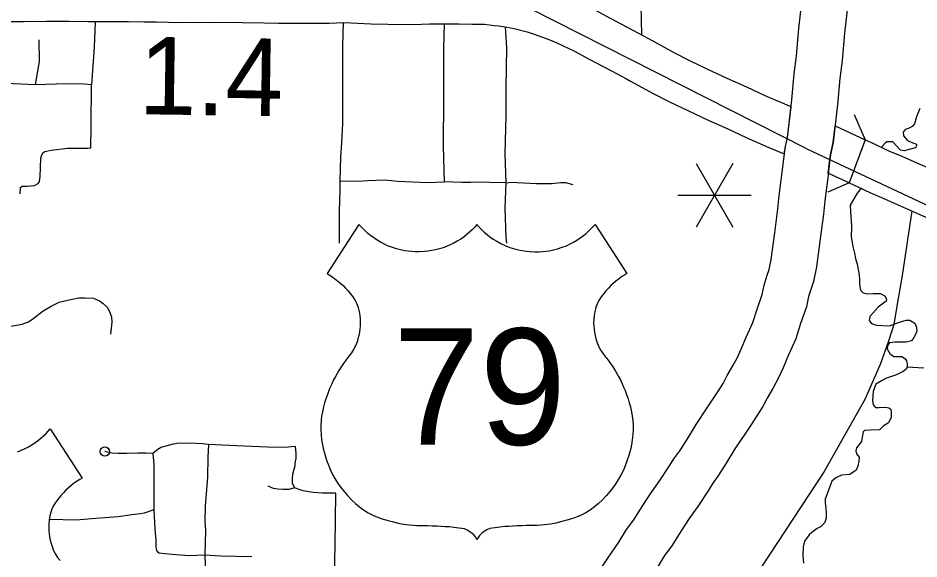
# Model space of a CAD drawing. Extents: x 61396 to 64680, y 55472 to 57605.
# Drawn here: x 62889.2 to 63042.5, y 55932.5 to 56024.7 of the extents above; entities that cross this region are included whole.
import ezdxf

# ---------------------------------------------------------------- set-up
doc = ezdxf.new("R2010")
doc.units = 0
for name, color, linetype in [('15', 7, 'Continuous'), ('22', 7, 'Continuous'), ('33', 7, 'Continuous'), ('35', 7, 'Continuous'), ('37', 7, 'Continuous'), ('48', 7, 'Continuous'), ('6', 7, 'Continuous'), ('Default', 7, 'Continuous'), ('R_Draft', 7, 'Continuous')]:
    doc.layers.add(name, color=color, linetype=linetype)

msp = doc.modelspace()

# ---------------------------------------------------------------- linework, layer by layer
at = {"layer": '15'}
msp.add_line((63033.34, 56003.93), (63030.62, 55996.58), dxfattribs=at)
for points in [[(63020.11, 56004.32), (63020.83, 56010.73), (63021.26, 56015.16), (63021.61, 56018.21), (63022.01, 56022.88), (63022.61, 56027.91), (63022.91, 56030.71), (63023.29, 56034.3), (63023.72, 56037.56), (63024.01, 56040.31)], [(63031.77, 56039.41), (63031.48, 56036.64), (63031.05, 56033.37), (63030.68, 56029.89), (63030.38, 56027.04), (63029.79, 56022.09), (63029.38, 56017.43), (63029.03, 56014.34), (63028.6, 56009.92), (63027.88, 56003.46)], [(63020.7, 56009.53), (63020.04, 56009.81), (63016.32, 56011.43), (63013.16, 56012.91), (63009.85, 56014.37), (63006.46, 56015.96), (63003.47, 56017.39), (63000.93, 56018.69), (62997.12, 56020.79), (62996.4, 56021.17), (62993.83, 56022.55), (62990.01, 56024.58), (62987.26, 56026.03)], [(62885.78, 56024.08), (62890.24, 56024.08), (62893.96, 56024.1), (62897.85, 56024.1), (62901.19, 56024.06), (62903.37, 56024.04), (62905.11, 56024.04), (62907.98, 56024.04), (62910.63, 56024.02), (62912.74, 56024), (62916.84, 56023.91), (62919.71, 56023.93), (62922.67, 56023.91), (62926.01, 56023.95), (62927.33, 56023.89), (62931.08, 56023.83), (62933.51, 56023.81), (62935.72, 56023.78), (62938.24, 56023.76), (62942.12, 56023.78), (62944.61, 56023.9), (62949.27, 56023.66), (62952.1, 56023.6), (62956.45, 56023.56), (62959.21, 56023.68), (62961.58, 56023.66), (62964.24, 56023.66), (62966.5, 56023.6), (62968.54, 56023.6), (62970.22, 56023.41), (62970.93, 56023.32), (62971.7, 56023.19), (62973.59, 56022.9), (62975.83, 56022.3), (62977.17, 56021.87), (62979.48, 56021.02), (62980.86, 56020.44), (62983.74, 56019.05), (62986.35, 56017.67), (62990.16, 56015.65), (62992.73, 56014.28), (62993.4, 56013.92), (62997.26, 56011.79), (63000, 56010.39), (63003.12, 56008.9), (63006.61, 56007.26), (63009.93, 56005.8), (63013.09, 56004.32), (63016.95, 56002.63), (63019.55, 56001.53), (63019.75, 56002.8), (63020.11, 56004.32), (63020.7, 56009.53)], [(63027.04, 55998.23), (63027.26, 56000.15), (63027.44, 56001.38), (63027.88, 56003.46), (63028.2, 56006.31), (63031.6, 56004.73), (63033.34, 56003.93)], [(62988.08, 55930.44), (62989.54, 55932.66), (62991.4, 55935.4), (62992.72, 55937.54), (62993.96, 55939.19), (62994.99, 55940.87), (62996.13, 55942.61), (62997.02, 55943.96), (62998.37, 55945.9), (63000.05, 55948.41), (63000.79, 55949.59), (63001.76, 55950.98), (63002.9, 55952.73), (63004.56, 55955.46), (63006.43, 55958.28), (63007.32, 55959.62), (63008.23, 55960.99), (63009.13, 55962.42), (63009.86, 55963.79), (63010.82, 55965.4), (63011.58, 55966.83), (63012.19, 55968.17), (63013.12, 55970.41), (63014.22, 55972.83), (63014.92, 55975.07), (63015.79, 55977.57), (63016.12, 55979.14), (63016.64, 55980.87), (63016.99, 55981.86), (63017.32, 55983.56), (63017.93, 55988.09), (63018.47, 55992.16), (63018.71, 55994.41), (63019.19, 55998.35), (63019.51, 56001.14), (63019.75, 56002.8), (63020.11, 56004.32)], [(63027.88, 56003.46), (63027.44, 56001.38), (63027.26, 56000.15), (63026.95, 55997.43), (63026.47, 55993.52), (63026.23, 55991.23), (63025.67, 55987.05), (63025.04, 55982.29), (63024.55, 55979.79), (63024.07, 55978.44), (63023.7, 55977.21), (63023.34, 55975.48), (63022.34, 55972.62), (63021.53, 55970.03), (63020.29, 55967.29), (63019.36, 55965.06), (63018.59, 55963.37), (63017.63, 55961.57), (63016.67, 55959.94), (63015.88, 55958.49), (63014.79, 55956.76), (63013.84, 55955.3), (63012.94, 55953.96), (63011.16, 55951.27), (63009.52, 55948.57), (63008.24, 55946.61), (63007.29, 55945.25), (63006.59, 55944.15), (63004.82, 55941.5), (63003.49, 55939.58), (63002.66, 55938.32), (63001.59, 55936.69), (63000.42, 55934.79), (62999.18, 55933.14), (62997.96, 55931.15)], [(63033.34, 56003.93), (63034.65, 56003.33), (63037.29, 56002.05), (63039.17, 56001.28), (63048.31, 55997.25)], [(63030.62, 55996.58), (63028.32, 55997.64), (63027.04, 55998.23)], [(63030.62, 55996.58), (63031.32, 55996.26), (63034.11, 55994.92), (63036.11, 55994.09), (63040.21, 55992.28), (63045.59, 55989.9)]]:
    msp.add_lwpolyline(points, dxfattribs=at)
at = {"layer": '22'}
for points in [[(62967.26, 55989.48), (62966.85, 55989.01), (62966.46, 55988.61), (62966.01, 55988.19), (62965.53, 55987.78), (62965.07, 55987.42), (62964.5, 55987.02), (62963.9, 55986.65), (62963.21, 55986.27), (62962.33, 55985.86), (62961.66, 55985.6), (62960.9, 55985.35), (62960.21, 55985.17), (62959.57, 55985.04), (62958.89, 55984.94), (62958.27, 55984.87), (62957.42, 55984.83), (62956.73, 55984.84), (62956.13, 55984.88), (62955.55, 55984.94), (62954.97, 55985.03), (62954.24, 55985.18), (62953.57, 55985.35), (62952.75, 55985.62), (62952.05, 55985.89), (62951.42, 55986.18), (62950.84, 55986.49), (62950.3, 55986.8), (62949.7, 55987.2), (62949.16, 55987.6), (62948.68, 55987.98), (62948.29, 55988.34), (62947.88, 55988.73), (62947.48, 55989.15), (62947.16, 55989.52), (62941.75, 55981.16), (62942.13, 55980.93), (62942.59, 55980.62), (62943.03, 55980.32), (62943.61, 55979.86), (62944.08, 55979.46), (62944.49, 55979.08), (62944.9, 55978.65), (62945.33, 55978.18), (62945.64, 55977.81), (62945.95, 55977.41), (62946.25, 55976.98), (62946.55, 55976.53), (62946.83, 55976), (62947.04, 55975.35), (62947.2, 55974.7), (62947.32, 55974.01), (62947.38, 55973.37), (62947.41, 55972.75), (62947.39, 55972.17), (62947.35, 55971.71), (62947.27, 55971.14), (62947.17, 55970.6), (62947.02, 55970.02), (62946.86, 55969.51), (62946.63, 55968.94), (62946.28, 55968.2), (62945.92, 55967.62), (62945.49, 55967.1), (62944.96, 55966.42), (62944.53, 55965.83), (62944.13, 55965.23), (62943.76, 55964.65), (62943.45, 55964.12), (62943.18, 55963.63), (62942.87, 55963.04), (62942.55, 55962.36), (62942.25, 55961.7), (62942.05, 55961.2), (62941.81, 55960.56), (62941.55, 55959.78), (62941.34, 55959.14), (62941.14, 55958.43), (62940.96, 55957.61), (62940.84, 55956.88), (62940.75, 55956.11), (62940.7, 55955.28), (62940.7, 55954.5), (62940.73, 55953.74), (62940.83, 55952.84), (62940.97, 55951.99), (62941.11, 55951.34), (62941.25, 55950.78), (62941.44, 55950.14), (62941.69, 55949.35), (62942.04, 55948.38), (62942.35, 55947.68), (62942.71, 55946.95), (62943.1, 55946.23), (62943.61, 55945.41), (62944.14, 55944.65), (62944.65, 55944), (62945.22, 55943.32), (62945.97, 55942.55), (62946.61, 55941.96), (62947.26, 55941.41)], [(62967.26, 55989.48), (62967.68, 55989.01), (62968.07, 55988.61), (62968.51, 55988.19), (62969, 55987.78), (62969.46, 55987.42), (62970.03, 55987.02), (62970.63, 55986.65), (62971.32, 55986.27), (62972.2, 55985.86), (62972.87, 55985.6), (62973.63, 55985.35), (62974.32, 55985.17), (62974.96, 55985.04), (62975.64, 55984.94), (62976.26, 55984.87), (62977.11, 55984.83), (62977.8, 55984.84), (62978.4, 55984.88), (62978.98, 55984.94), (62979.55, 55985.03), (62980.28, 55985.18), (62980.96, 55985.35), (62981.78, 55985.62), (62982.48, 55985.89), (62983.11, 55986.18), (62983.69, 55986.49), (62984.23, 55986.8), (62984.82, 55987.2), (62985.37, 55987.6), (62985.84, 55987.98), (62986.24, 55988.34), (62986.65, 55988.73), (62987.05, 55989.15), (62987.37, 55989.52), (62992.78, 55981.16), (62992.4, 55980.93), (62991.93, 55980.62), (62991.5, 55980.32), (62990.92, 55979.86), (62990.45, 55979.46), (62990.04, 55979.08), (62989.62, 55978.65), (62989.19, 55978.18), (62988.89, 55977.81), (62988.58, 55977.41), (62988.28, 55976.98), (62987.98, 55976.53), (62987.7, 55976), (62987.49, 55975.35), (62987.33, 55974.7), (62987.21, 55974.01), (62987.15, 55973.37), (62987.12, 55972.75), (62987.14, 55972.17), (62987.18, 55971.71), (62987.25, 55971.14), (62987.36, 55970.6), (62987.51, 55970.02), (62987.67, 55969.51), (62987.9, 55968.94), (62988.25, 55968.2), (62988.61, 55967.62), (62989.04, 55967.1), (62989.57, 55966.42), (62990, 55965.83), (62990.4, 55965.23), (62990.77, 55964.65), (62991.08, 55964.12), (62991.35, 55963.63), (62991.66, 55963.04), (62991.98, 55962.36), (62992.28, 55961.7), (62992.48, 55961.2), (62992.72, 55960.56), (62992.98, 55959.78), (62993.19, 55959.14), (62993.39, 55958.43), (62993.57, 55957.61), (62993.69, 55956.88), (62993.78, 55956.11), (62993.83, 55955.28), (62993.83, 55954.5), (62993.8, 55953.74), (62993.7, 55952.84), (62993.56, 55951.99), (62993.42, 55951.34), (62993.28, 55950.78), (62993.09, 55950.14), (62992.84, 55949.35), (62992.48, 55948.38), (62992.18, 55947.68), (62991.82, 55946.95), (62991.43, 55946.23), (62990.92, 55945.41), (62990.39, 55944.65), (62989.88, 55944), (62989.3, 55943.32), (62988.56, 55942.55), (62987.92, 55941.96), (62987.27, 55941.41)], [(62889.07, 55950.78), (62889.76, 55951.06), (62890.4, 55951.35), (62890.98, 55951.65), (62891.51, 55951.97), (62892.11, 55952.36), (62892.66, 55952.76), (62893.13, 55953.15), (62893.53, 55953.5), (62893.94, 55953.9), (62894.33, 55954.32), (62894.66, 55954.69), (62900.07, 55946.32), (62899.68, 55946.09), (62899.22, 55945.79), (62898.78, 55945.48), (62898.2, 55945.03), (62897.74, 55944.63), (62897.33, 55944.24), (62896.91, 55943.82), (62896.48, 55943.34), (62896.17, 55942.97), (62895.87, 55942.58), (62895.56, 55942.15), (62895.26, 55941.7), (62894.98, 55941.16), (62894.77, 55940.51), (62894.61, 55939.87), (62894.5, 55939.18), (62894.43, 55938.53), (62894.41, 55937.91), (62894.42, 55937.34), (62894.46, 55936.87), (62894.54, 55936.3), (62894.65, 55935.76), (62894.79, 55935.19), (62894.96, 55934.68), (62895.18, 55934.11), (62895.53, 55933.37), (62895.89, 55932.79), (62896.33, 55932.27)], [(62947.26, 55941.41), (62947.94, 55940.9), (62948.75, 55940.37), (62949.78, 55939.91), (62950.97, 55939.45), (62951.95, 55939.13), (62952.83, 55938.89), (62953.83, 55938.66), (62954.76, 55938.49), (62955.76, 55938.35), (62957.03, 55938.24), (62958, 55938.21), (62958.82, 55938.21), (62959.63, 55938.2), (62960.43, 55938.18), (62961.2, 55938.14), (62961.86, 55938.09), (62962.52, 55938.04), (62963.36, 55937.95), (62964.18, 55937.85), (62964.68, 55937.78), (62965.08, 55937.7), (62965.58, 55937.5), (62965.86, 55937.34), (62966.1, 55937.18), (62966.44, 55936.91), (62966.76, 55936.58), (62967.03, 55936.24), (62967.26, 55935.85)], [(62987.27, 55941.41), (62986.59, 55940.9), (62985.78, 55940.37), (62984.75, 55939.91), (62983.56, 55939.45), (62982.58, 55939.13), (62981.7, 55938.89), (62980.7, 55938.66), (62979.77, 55938.49), (62978.77, 55938.35), (62977.5, 55938.24), (62976.53, 55938.21), (62975.71, 55938.21), (62974.9, 55938.2), (62974.09, 55938.18), (62973.33, 55938.14), (62972.66, 55938.09), (62972.01, 55938.04), (62971.17, 55937.95), (62970.35, 55937.85), (62969.85, 55937.78), (62969.45, 55937.7), (62968.95, 55937.5), (62968.67, 55937.34), (62968.43, 55937.18), (62968.09, 55936.91), (62967.77, 55936.58), (62967.5, 55936.24), (62967.26, 55935.85)]]:
    msp.add_lwpolyline(points, dxfattribs=at)
at = {"layer": '33'}
msp.add_line((62892.13, 56013.36), (62895.67, 56013.45), dxfattribs=at)
for points in [[(62995.24, 56038.64), (62995.29, 56034.2), (62995.16, 56026.8), (62995.27, 56021.78)], [(62902.32, 56024.05), (62902.23, 56022.48), (62902.12, 56019.71), (62901.7, 56013.28)], [(62944.52, 56023.9), (62944.38, 56019.93), (62944.36, 56014.13), (62944.36, 56010.86), (62944.36, 56006.72), (62944.21, 56003.46), (62944.07, 56000.99), (62943.93, 55996.94)], [(62961.67, 56023.66), (62961.56, 56019.6), (62961.56, 56014.66), (62961.56, 56011.04), (62961.52, 56002.85), (62961.68, 55996.75)], [(62972.09, 56023.13), (62972.11, 56022.26), (62972.27, 56019.66), (62972.16, 56012.78), (62972.16, 56008.08), (62972.03, 56001.52), (62972.15, 55996.6)], [(62892.13, 56013.36), (62892.5, 56015.24), (62892.83, 56017.27), (62892.77, 56020.94)], [(62883.19, 56013.76), (62884.85, 56013.69), (62888.41, 56013.49), (62892.13, 56013.36)], [(62901.7, 56013.28), (62900.48, 56013.41), (62895.67, 56013.45)], [(62901.57, 56002.53), (62901.6, 56006.25), (62901.7, 56013.28)], [(62889.54, 55994.73), (62889.61, 55995.8), (62889.88, 55996), (62890.75, 55996.03), (62891.98, 55996.14), (62892.62, 55996.5), (62892.85, 55996.84), (62892.95, 55997.6), (62893.08, 56000.78), (62893.22, 56001.34), (62893.45, 56001.75), (62893.75, 56001.95), (62894.82, 56002.15), (62897.59, 56002.48), (62900.97, 56002.51), (62901.57, 56002.53)], [(62943.93, 55996.94), (62946.98, 55996.9), (62948.72, 55996.97), (62951.55, 55997.12), (62953.78, 55996.9), (62958.84, 55996.67), (62961.68, 55996.75)], [(62943.93, 55996.94), (62943.94, 55995.4), (62943.84, 55991.73), (62943.8, 55989.15), (62943.8, 55986.32)], [(62972.15, 55996.6), (62969.42, 55996.66), (62967.64, 55996.72), (62966.16, 55996.63), (62964.67, 55996.66), (62961.68, 55996.75)], [(62972.15, 55996.6), (62972.03, 55992.28), (62972.15, 55987.34), (62972.27, 55986.31)], [(62972.15, 55996.6), (62973.33, 55996.72), (62974.09, 55996.63), (62977.32, 55996.45), (62979.92, 55996.48), (62981.55, 55996.66), (62982.31, 55996.66), (62982.95, 55996.45), (62983.56, 55996.28)], [(62882.21, 55971.82), (62884.46, 55971.77), (62885.98, 55971.94), (62887.59, 55972.12), (62889.87, 55972.53), (62890.94, 55972.94), (62891.68, 55973.42), (62893.46, 55974.81), (62894.81, 55975.59), (62896.15, 55976.29), (62897.89, 55976.68), (62899.54, 55977.03), (62900.58, 55976.98), (62902.03, 55976.94), (62902.11, 55976.9)], [(62902.11, 55976.9), (62903.02, 55976.51), (62903.67, 55976.07), (62904.32, 55975.42), (62904.67, 55974.77), (62905.1, 55973.77), (62905.15, 55972.86), (62904.93, 55970.82)], [(62921.59, 55952.02), (62920.57, 55952.12), (62918.49, 55952.23), (62916.26, 55952.21), (62915.36, 55952.03), (62914.32, 55951.77), (62913.49, 55951.5), (62912.75, 55951.01), (62912.11, 55950.5)], [(62921.59, 55952.02), (62921.49, 55949.85), (62921.4, 55946.45), (62921.04, 55941.54), (62920.98, 55939.03), (62921.08, 55937.4), (62920.94, 55933.22)], [(62936.35, 55951.69), (62934.49, 55951.52), (62931.64, 55951.58), (62927.59, 55951.77), (62921.59, 55952.02)], [(62936.35, 55951.69), (62936.42, 55950.48), (62936.42, 55949.62), (62936.29, 55948.86), (62936.25, 55948.37), (62936.08, 55947.75), (62935.87, 55946.92), (62935.8, 55946.26), (62935.84, 55945.5), (62936.23, 55944.67)], [(62912.11, 55950.5), (62910.92, 55950.53), (62909.56, 55950.53), (62907.68, 55950.48), (62906.22, 55950.5), (62905.14, 55950.58), (62903.94, 55950.84)], [(62912.11, 55950.5), (62912.26, 55948.6), (62912.26, 55945.98), (62912.3, 55940.89)], [(62936.23, 55944.67), (62935.25, 55944.39), (62934.31, 55944.36), (62933.41, 55944.43), (62932.65, 55944.53), (62931.75, 55944.95)], [(62943.27, 55943.77), (62940.96, 55943.77), (62939.37, 55943.84), (62938.4, 55944.01), (62937.7, 55944.12), (62937.01, 55944.39), (62936.23, 55944.67)], [(62943.05, 55924.61), (62943.02, 55929.99), (62943.11, 55934.75), (62943.27, 55943.77)], [(62912.3, 55940.89), (62910.66, 55940.31), (62910.01, 55940.23), (62908.54, 55940.05), (62906.19, 55939.73), (62901.69, 55939.39), (62899.13, 55939.16), (62894.51, 55939.24)], [(62912.3, 55940.89), (62912.46, 55937.64), (62912.62, 55935.66), (62912.65, 55934.66), (62912.67, 55934.19), (62912.75, 55933.96), (62912.88, 55933.77), (62913.2, 55933.59), (62914.16, 55933.46), (62916.02, 55933.28), (62918.35, 55933.15), (62920.94, 55933.22)], [(62920.94, 55933.22), (62923.66, 55933.05), (62928.94, 55932.95)], [(62920.94, 55933.22), (62921.02, 55931.58), (62921.07, 55928.41), (62921.12, 55926.65), (62920.98, 55925.79)]]:
    msp.add_lwpolyline(points, dxfattribs=at)
msp.add_circle((62903.94, 55950.84), 0.781, dxfattribs=at)
at = {"layer": '35'}
for points in [[(63042.61, 56009.25), (63042.03, 56007.84), (63041.69, 56006.64), (63041.34, 56006.2), (63040.83, 56005.92), (63040.14, 56005.68), (63039.76, 56005.24), (63039.83, 56004.62), (63040.52, 56003.8), (63041.45, 56003.42), (63042.06, 56003.15), (63042.06, 56002.87), (63041.89, 56002.56), (63040.83, 56002.29), (63039.94, 56002.05), (63039.32, 56002.15), (63038.02, 56003.56), (63036.99, 56003.59), (63036.76, 56003.38), (63036.09, 56002.66)], [(63032.71, 55995.72), (63031.96, 55994.82), (63030.77, 55992.76), (63030.84, 55991.63), (63030.92, 55990.1), (63030.98, 55989.16), (63030.92, 55987.38), (63031.23, 55985.76), (63031.48, 55984.61), (63031.7, 55983.68), (63031.96, 55982.72), (63032.26, 55981.29), (63032.35, 55980.26), (63032.36, 55979.29), (63032.55, 55978.32), (63032.77, 55978.08), (63032.97, 55977.87), (63033.69, 55977.71), (63034.69, 55977.77), (63035.88, 55977.77), (63036.74, 55977.31), (63036.94, 55976.74), (63036.89, 55976.43), (63035.55, 55975.39), (63034.65, 55974.38), (63034.11, 55973.84), (63034, 55973.16), (63034.38, 55972.64), (63035.27, 55972.33), (63037.44, 55972.26), (63039.17, 55972.85), (63040.29, 55973.22), (63040.91, 55973.22), (63041.8, 55972.62), (63042.04, 55971.96), (63042.13, 55971.34), (63041.95, 55970.85), (63041.58, 55970.28)], [(63041.58, 55970.28), (63041.22, 55969.68), (63040.29, 55969.43), (63038.34, 55969.46), (63037.46, 55969.32), (63037.13, 55968.9), (63037.09, 55968.3), (63037.53, 55967.52), (63038.17, 55967.02), (63039.56, 55967.01), (63039.84, 55966.83), (63040.16, 55966.56), (63040.33, 55966.26), (63040.4, 55965.98), (63040.48, 55965.67), (63040.49, 55965.23), (63040.35, 55964.94), (63039.95, 55964.55), (63039.65, 55964.39), (63039.12, 55964.12), (63038.47, 55963.86), (63036.96, 55963.31), (63036.2, 55962.95), (63035.12, 55962.28), (63034.66, 55961.03), (63034.58, 55959.52), (63034.66, 55958.78), (63035.09, 55958.32), (63035.72, 55958.35), (63036.86, 55958.38), (63037.37, 55958.29), (63037.71, 55958.06), (63037.77, 55957.41), (63037.77, 55956.7), (63037.31, 55955.73), (63036.4, 55955.13), (63035.75, 55954.53), (63034.23, 55954.49), (63033.23, 55954.41), (63033, 55954.16), (63032.84, 55953.63), (63032.67, 55952.54), (63031.83, 55951.46), (63031.72, 55950.96), (63031.86, 55950.45), (63032.28, 55949.87), (63032.25, 55949.2), (63032.08, 55948.36), (63031.78, 55947.67), (63030.69, 55946.91), (63029.27, 55946.78), (63028.35, 55946.33), (63027.65, 55945.77), (63026.54, 55942.71), (63026.53, 55942.08), (63026.65, 55941.11), (63026.71, 55940.43), (63026.66, 55939.89), (63026.68, 55939.55), (63026.45, 55938.76), (63026.27, 55938.57), (63025.82, 55938.08), (63025.15, 55937.71), (63024.27, 55937.03), (63023.81, 55936.67), (63022.97, 55935.57), (63022.79, 55934.59), (63022.69, 55933.06), (63022.85, 55931.81)], [(63040.49, 55965.23), (63043.28, 55965.07)]]:
    msp.add_lwpolyline(points, dxfattribs=at)
at = {"layer": '37'}
for points in [[(63031.43, 56008.21), (63033.34, 56003.93)], [(63030.62, 55996.58), (63026.95, 55995.03)]]:
    msp.add_lwpolyline(points, dxfattribs=at)
at = {"layer": '48'}
for p, q in [((63010.8, 55999.88), (63004.55, 55989.05)), ((63004.55, 55999.88), (63010.8, 55989.05)), ((63001.43, 55994.47), (63013.93, 55994.47))]:
    msp.add_line(p, q, dxfattribs=at)
at = {"layer": '6'}
msp.add_lwpolyline([(63041.27, 55991.83), (63039.61, 55980.79), (63038.73, 55975.59), (63038.21, 55972.44), (63037.31, 55969.63), (63035.86, 55965.63), (63033.28, 55959.69), (63026.34, 55947.46), (63002.53, 55911.14), (62982.84, 55881.84), (62982.93, 55872.02), (62976.79, 55872.07), (62955.28, 55839.25)], dxfattribs=at)
at = {"layer": 'Default'}
msp.add_line((63023.39, 56002.37), (63349.25, 55849.5), dxfattribs=at)
at = {"layer": 'R_Draft'}
msp.add_lwpolyline([(63023.39, 56002.37), (62976.25, 56026.29), (62802.24, 56028.63), (62762.7, 56029.16)], dxfattribs=at)

# ---------------------------------------------------------------- texts
at = {"layer": '22'}
msp.add_text('79', height=19.8, dxfattribs=at).set_placement((62952.99, 55951.99))
at = {"layer": '48'}
msp.add_text('1.4', height=13.2, rotation=359.183, dxfattribs=at).set_placement((62909.67, 56008.28))

doc.saveas('drawing.dxf')
